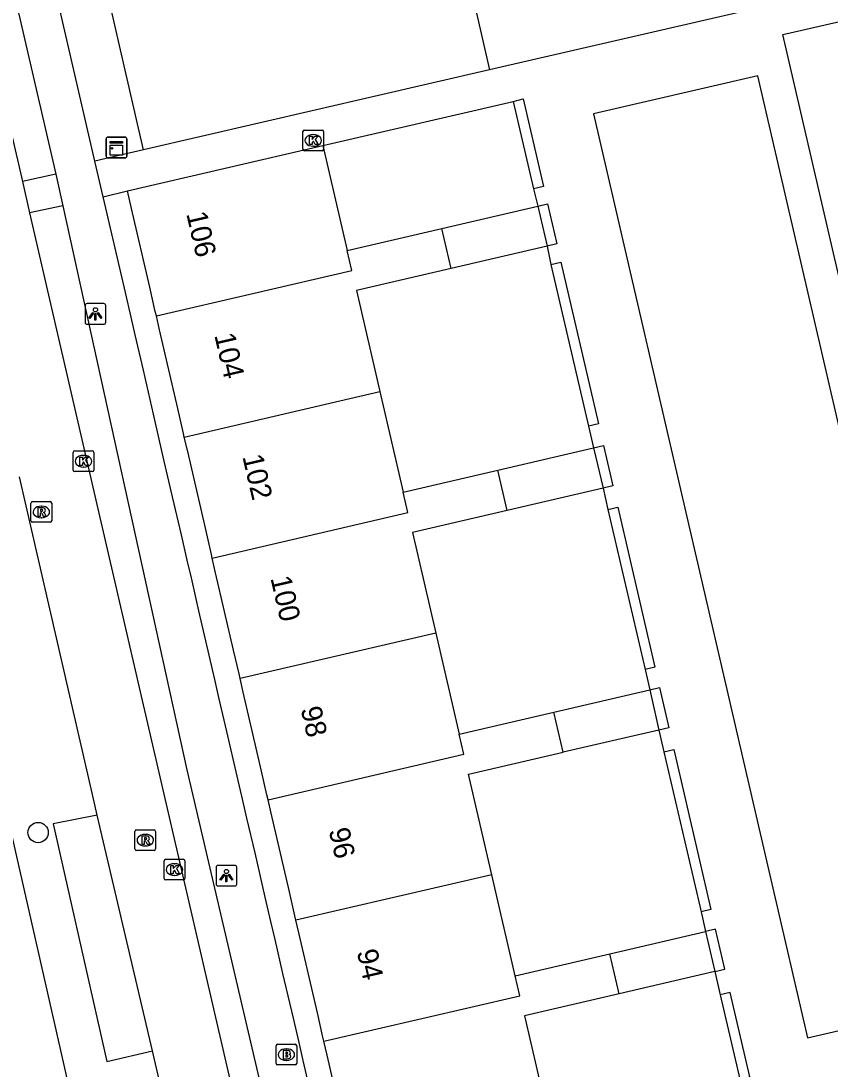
# Model space of a CAD drawing. Extents: x 156414 to 157775, y 382335 to 383765.
# Drawn here: x 156917.7 to 156956.8, y 383335.9 to 383386.6 of the extents above; entities that cross this region are included whole.
import ezdxf

# ---------------------------------------------------------------- set-up
doc = ezdxf.new("R2010")
doc.units = 0
for name, color, linetype in [('IMGEO_Boom', 7, 'Continuous'), ('IMGEO_Brandkraan', 7, 'Continuous'), ('IMGEO_Erf', 7, 'Continuous'), ('IMGEO_Kast', 7, 'Continuous'), ('IMGEO_Kolk', 7, 'Continuous'), ('IMGEO_Lichtpunt', 7, 'Continuous'), ('IMGEO_OVBaan_gesloten', 7, 'Continuous'), ('IMGEO_Pand', 7, 'Continuous'), ('IMGEO_Pand_nummerreeks', 7, 'Continuous'), ('IMGEO_Parkeervlak_open', 7, 'Continuous'), ('IMGEO_Rijbaan_lokaal_gesloten', 7, 'Continuous'), ('IMGEO_Rioolput', 7, 'Continuous'), ('IMGEO_Voetpad_open', 7, 'Continuous')]:
    doc.layers.add(name, color=color, linetype=linetype)

msp = doc.modelspace()

# ---------------------------------------------------------------- linework, layer by layer
at = {"layer": 'IMGEO_Boom'}
msp.add_circle((156918.492, 383347.309), 0.489, dxfattribs=at)
at = {"layer": 'IMGEO_Brandkraan'}
for p, q in [((156930.077, 383337.072), (156930.929, 383337.072)), ((156930.002, 383336.146), (156930.002, 383336.998)), ((156930.49, 383336.852), (156930.515, 383336.852)), ((156931.003, 383336.998), (156931.003, 383336.146)), ((156930.929, 383336.072), (156930.077, 383336.072)), ((156930.513, 383336.292), (156930.488, 383336.292))]:
    msp.add_line(p, q, dxfattribs=at)
for points in [[(156930.077, 383337.072), (156930.929, 383337.072)], [(156930.002, 383336.146), (156930.002, 383336.998)], [(156930.35, 383336.772), (156930.35, 383336.372), (156930.563, 383336.372)], [(156930.581, 383336.772), (156930.35, 383336.772)], [(156930.529, 383336.691), (156930.475, 383336.691), (156930.475, 383336.615)], [(156930.475, 383336.615), (156930.528, 383336.615)], [(156930.537, 383336.539), (156930.475, 383336.539), (156930.475, 383336.458)], [(156931.003, 383336.998), (156931.003, 383336.146)], [(156930.929, 383336.072), (156930.077, 383336.072)], [(156930.475, 383336.458), (156930.537, 383336.458)]]:
    msp.add_lwpolyline(points, dxfattribs=at)
for centre, radius, start, end in [((156930.079, 383336.996), 0.0765, 91.552, 178.448), ((156930.079, 383336.996), 0.0765, 91.552, 178.448), ((156930.927, 383336.996), 0.0765, 1.552, 88.448), ((156930.927, 383336.996), 0.0765, 1.552, 88.448), ((156930.53, 383336.653), 0.0379, 267.8285, 90.9355), ((156930.538, 383336.498), 0.0404, 269.8759, 90.5077), ((156930.585, 383336.627), 0.145, 59.4692, 91.5367), ((156930.61, 383336.674), 0.0922, 285.5137, 58.1501), ((156930.615, 383336.482), 0.105, 301.3115, 78.989), ((156930.079, 383336.148), 0.0765, 181.552, 268.448), ((156930.079, 383336.148), 0.0765, 181.552, 268.448), ((156930.569, 383336.623), 0.251, 268.6676, 293.5347), ((156930.927, 383336.148), 0.0765, 271.552, 358.448), ((156930.927, 383336.148), 0.0765, 271.552, 358.448)]:
    msp.add_arc(centre, radius, start, end, dxfattribs=at)
for centre, major_axis, ratio, start_param, end_param in [((156930.489, 383336.572), (-0.387, 0.002), 0.722429, 4.712389, 7.853982), ((156930.514, 383336.572), (-0.39, 0.002), 0.717154, 1.570796, 4.712389)]:
    msp.add_ellipse(centre, major_axis=major_axis, ratio=ratio, start_param=start_param, end_param=end_param, dxfattribs=at)
at = {"layer": 'IMGEO_Erf'}
for points in [[(156941.469, 383382.666), (156942.465, 383378.438)], [(156943.305, 383374.784), (156945.123, 383366.964)], [(156946.062, 383362.937), (156947.856, 383355.201)], [(156948.767, 383351.215), (156950.567, 383343.47)], [(156951.496, 383339.462), (156952.449, 383335.382)]]:
    msp.add_lwpolyline(points, dxfattribs=at)
at = {"layer": 'IMGEO_Kast'}
for p, q in [((156921.784, 383380.009), (156921.784, 383380.85)), ((156921.784, 383380.85), (156921.784, 383380.009)), ((156921.859, 383380.934), (156922.7, 383380.934)), ((156922.7, 383380.934), (156921.859, 383380.934)), ((156922.784, 383380.859), (156922.784, 383380.018)), ((156922.784, 383380.018), (156922.784, 383380.859)), ((156922.709, 383379.934), (156921.868, 383379.934)), ((156921.868, 383379.934), (156922.709, 383379.934))]:
    msp.add_line(p, q, dxfattribs=at)
for points in [[(156921.979, 383380.724), (156922.579, 383380.724), (156922.579, 383380.639), (156921.979, 383380.639), (156921.979, 383380.724)], [(156921.979, 383380.549), (156922.579, 383380.549), (156922.579, 383380.06), (156921.979, 383380.06), (156921.979, 383380.549)]]:
    msp.add_lwpolyline(points, dxfattribs=at)
msp.add_circle((156922.063, 383380.398), 0.0377, dxfattribs=at)
for centre, start, end in [((156921.862, 383380.856), 92.4484, 184.2845), ((156921.862, 383380.856), 92.4484, 184.2845), ((156922.706, 383380.856), 2.4484, 94.2845), ((156922.706, 383380.856), 2.4484, 94.2845), ((156921.862, 383380.012), 182.4484, 274.2845), ((156921.862, 383380.012), 182.4484, 274.2845), ((156922.706, 383380.012), 272.4484, 4.2845), ((156922.706, 383380.012), 272.4484, 4.2845)]:
    msp.add_arc(centre, 0.0779, start, end, dxfattribs=at)
at = {"layer": 'IMGEO_Kolk'}
for p, q in [((156931.303, 383380.351), (156931.303, 383381.203)), ((156931.378, 383381.277), (156932.23, 383381.277)), ((156932.304, 383381.203), (156932.304, 383380.351)), ((156931.791, 383381.057), (156931.816, 383381.057)), ((156932.23, 383380.277), (156931.378, 383380.277)), ((156931.814, 383380.497), (156931.789, 383380.497)), ((156920.188, 383364.839), (156920.188, 383365.691)), ((156920.263, 383365.765), (156921.115, 383365.765)), ((156920.676, 383365.545), (156920.701, 383365.545)), ((156921.189, 383365.691), (156921.189, 383364.839)), ((156920.699, 383364.985), (156920.674, 383364.985)), ((156921.115, 383364.765), (156920.263, 383364.765)), ((156924.59, 383345.094), (156924.59, 383345.946)), ((156924.665, 383346.02), (156925.517, 383346.02)), ((156925.078, 383345.8), (156925.103, 383345.8)), ((156925.591, 383345.946), (156925.591, 383345.094)), ((156925.101, 383345.24), (156925.076, 383345.24)), ((156925.517, 383345.02), (156924.665, 383345.02))]:
    msp.add_line(p, q, dxfattribs=at)
for points in [[(156931.303, 383380.351), (156931.303, 383381.203)], [(156931.378, 383381.277), (156932.23, 383381.277)], [(156932.304, 383381.203), (156932.304, 383380.351)], [(156931.624, 383380.977), (156931.747, 383380.977), (156931.747, 383380.826), (156931.877, 383380.977), (156932.041, 383380.977), (156931.895, 383380.826), (156932.048, 383380.577), (156931.896, 383380.577), (156931.811, 383380.741), (156931.747, 383380.674), (156931.747, 383380.577), (156931.624, 383380.577), (156931.624, 383380.977)], [(156932.23, 383380.277), (156931.378, 383380.277)], [(156920.188, 383364.839), (156920.188, 383365.691)], [(156920.263, 383365.765), (156921.115, 383365.765)], [(156920.509, 383365.465), (156920.632, 383365.465), (156920.632, 383365.314), (156920.762, 383365.465), (156920.926, 383365.465), (156920.78, 383365.314), (156920.933, 383365.065), (156920.781, 383365.065), (156920.696, 383365.229), (156920.632, 383365.162), (156920.632, 383365.065), (156920.509, 383365.065), (156920.509, 383365.465)], [(156921.189, 383365.691), (156921.189, 383364.839)], [(156921.115, 383364.765), (156920.263, 383364.765)], [(156924.59, 383345.094), (156924.59, 383345.946)], [(156924.665, 383346.02), (156925.517, 383346.02)], [(156924.911, 383345.72), (156925.034, 383345.72), (156925.034, 383345.569), (156925.164, 383345.72), (156925.328, 383345.72), (156925.182, 383345.569), (156925.335, 383345.32), (156925.183, 383345.32), (156925.098, 383345.484), (156925.034, 383345.417), (156925.034, 383345.32), (156924.911, 383345.32), (156924.911, 383345.72)], [(156925.591, 383345.946), (156925.591, 383345.094)], [(156925.517, 383345.02), (156924.665, 383345.02)]]:
    msp.add_lwpolyline(points, dxfattribs=at)
for centre, start, end in [((156931.38, 383381.201), 91.552, 178.448), ((156931.38, 383381.201), 91.552, 178.448), ((156932.228, 383381.201), 1.552, 88.448), ((156932.228, 383381.201), 1.552, 88.448), ((156931.38, 383380.353), 181.552, 268.448), ((156931.38, 383380.353), 181.552, 268.448), ((156932.228, 383380.353), 271.552, 358.448), ((156932.228, 383380.353), 271.552, 358.448), ((156920.265, 383365.689), 91.552, 178.448), ((156920.265, 383365.689), 91.552, 178.448), ((156921.113, 383365.689), 1.552, 88.448), ((156921.113, 383365.689), 1.552, 88.448), ((156920.265, 383364.841), 181.552, 268.448), ((156920.265, 383364.841), 181.552, 268.448), ((156921.113, 383364.841), 271.552, 358.448), ((156921.113, 383364.841), 271.552, 358.448), ((156924.667, 383345.944), 91.552, 178.448), ((156924.667, 383345.944), 91.552, 178.448), ((156925.515, 383345.944), 1.552, 88.448), ((156925.515, 383345.944), 1.552, 88.448), ((156924.667, 383345.096), 181.552, 268.448), ((156924.667, 383345.096), 181.552, 268.448), ((156925.515, 383345.096), 271.552, 358.448), ((156925.515, 383345.096), 271.552, 358.448)]:
    msp.add_arc(centre, 0.0765, start, end, dxfattribs=at)
for centre, major_axis, ratio, start_param, end_param in [((156931.79, 383380.777), (-0.387, 0.002), 0.722429, 4.712389, 7.853982), ((156931.815, 383380.777), (-0.39, 0.002), 0.717154, 1.570796, 4.712389), ((156920.675, 383365.265), (-0.387, 0.002), 0.722429, 4.712389, 7.853982), ((156920.7, 383365.265), (-0.39, 0.002), 0.717154, 1.570796, 4.712389), ((156925.077, 383345.52), (-0.387, 0.002), 0.722429, 4.712389, 7.853982), ((156925.102, 383345.52), (-0.39, 0.002), 0.717154, 1.570796, 4.712389)]:
    msp.add_ellipse(centre, major_axis=major_axis, ratio=ratio, start_param=start_param, end_param=end_param, dxfattribs=at)
at = {"layer": 'IMGEO_Lichtpunt'}
for p, q in [((156920.767, 383372.79), (156920.767, 383371.983)), ((156920.767, 383372.79), (156920.767, 383371.983)), ((156921.669, 383372.885), (156920.861, 383372.885)), ((156921.669, 383372.885), (156920.861, 383372.885)), ((156921.763, 383371.983), (156921.763, 383372.79)), ((156921.763, 383371.983), (156921.763, 383372.79)), ((156920.861, 383371.889), (156921.669, 383371.889)), ((156920.861, 383371.889), (156921.669, 383371.889)), ((156928.007, 383345.723), (156927.199, 383345.723)), ((156928.007, 383345.723), (156927.199, 383345.723)), ((156927.105, 383345.628), (156927.105, 383344.821)), ((156927.105, 383345.628), (156927.105, 383344.821)), ((156928.101, 383344.821), (156928.101, 383345.628)), ((156928.101, 383344.821), (156928.101, 383345.628)), ((156927.199, 383344.727), (156928.007, 383344.727)), ((156927.199, 383344.727), (156928.007, 383344.727))]:
    msp.add_line(p, q, dxfattribs=at)
for points in [[(156921.141, 383372.454), (156921.18, 383372.426), (156920.992, 383372.164), (156920.954, 383372.191), (156921.141, 383372.454)], [(156921.243, 383372.406), (156921.29, 383372.406), (156921.29, 383372.084), (156921.243, 383372.084), (156921.243, 383372.406)], [(156921.353, 383372.426), (156921.391, 383372.453), (156921.578, 383372.191), (156921.539, 383372.163), (156921.353, 383372.426)], [(156927.479, 383345.292), (156927.518, 383345.264), (156927.33, 383345.002), (156927.292, 383345.029), (156927.479, 383345.292)], [(156927.581, 383345.244), (156927.628, 383345.244), (156927.628, 383344.922), (156927.581, 383344.922), (156927.581, 383345.244)], [(156927.691, 383345.264), (156927.729, 383345.291), (156927.916, 383345.029), (156927.877, 383345.001), (156927.691, 383345.264)]]:
    msp.add_lwpolyline(points, dxfattribs=at)
for centre in [(156921.266, 383372.588), (156927.604, 383345.426)]:
    msp.add_circle(centre, 0.0994, dxfattribs=at)
for centre, start, end in [((156920.861, 383372.79), 90, 180), ((156920.861, 383372.79), 90, 180), ((156921.669, 383372.79), 0, 90), ((156921.669, 383372.79), 0, 90), ((156920.861, 383371.983), 180, 270), ((156920.861, 383371.983), 180, 270), ((156921.669, 383371.983), 270, 0), ((156921.669, 383371.983), 270, 360), ((156927.199, 383345.628), 90, 180), ((156927.199, 383345.628), 90, 180), ((156928.007, 383345.628), 0, 90), ((156928.007, 383345.628), 0, 90), ((156927.199, 383344.821), 180, 270), ((156927.199, 383344.821), 180, 270), ((156928.007, 383344.821), 270, 0), ((156928.007, 383344.821), 270, 360)]:
    msp.add_arc(centre, 0.0946, start, end, dxfattribs=at)
at = {"layer": 'IMGEO_OVBaan_gesloten'}
msp.add_lwpolyline([(156966.653, 383132.564), (156965.636, 383136.958), (156961.996, 383152.751), (156957.51, 383172.189), (156952.648, 383193.045), (156948.081, 383213.092), (156943.691, 383232.123), (156939.593, 383249.999), (156939.341, 383251.098), (156934.742, 383271.089), (156930.329, 383290.11), (156921.33, 383329.097), (156917.027, 383348.073), (156912.337, 383368.106), (156905.568, 383397.246), (156903.19, 383407.661), (156900.763, 383418.179)], dxfattribs=at)
at = {"layer": 'IMGEO_Pand'}
for points in [[(156923.595, 383380.325), (156923.307, 383381.579), (156917.016, 383408.965), (156921.597, 383410.026), (156943.108, 383415.006), (156943.354, 383413.944), (156949.655, 383415.396), (156949.408, 383416.468), (156963.908, 383419.817), (156968.525, 383420.878), (156973.547, 383399.119), (156972.543, 383398.887), (156972.938, 383397.153), (156973.941, 383397.386), (156974.852, 383393.498), (156975.137, 383392.239)], [(156938.262, 383393.197), (156940.324, 383384.194)], [(156940.324, 383384.194), (156923.595, 383380.325)], [(156922.812, 383378.344), (156932.271, 383380.535)], [(156932.271, 383380.535), (156933.443, 383375.457)], [(156924.212, 383372.288), (156924.163, 383372.5), (156923.891, 383373.678), (156923.012, 383377.481), (156922.812, 383378.344)], [(156938.021, 383376.521), (156942.662, 383377.599)], [(156942.662, 383377.599), (156943.118, 383375.662)], [(156933.443, 383375.457), (156938.021, 383376.521)], [(156938.475, 383374.583), (156938.021, 383376.521)], [(156943.118, 383375.662), (156938.475, 383374.583)], [(156924.212, 383372.288), (156933.673, 383374.483), (156933.443, 383375.457)], [(156938.475, 383374.583), (156933.897, 383373.519), (156935.029, 383368.631)], [(156925.565, 383366.436), (156925.525, 383366.608), (156925.248, 383367.807), (156924.366, 383371.622), (156924.212, 383372.288)], [(156925.565, 383366.436), (156935.029, 383368.631)], [(156935.029, 383368.631), (156936.155, 383363.772)], [(156926.918, 383360.584), (156926.878, 383360.754), (156926.6, 383361.96), (156925.728, 383365.731), (156925.565, 383366.436)], [(156940.733, 383364.836), (156945.367, 383365.912)], [(156945.367, 383365.912), (156945.823, 383363.966)], [(156936.155, 383363.772), (156940.733, 383364.836)], [(156941.185, 383362.888), (156940.733, 383364.836)], [(156945.823, 383363.966), (156941.185, 383362.888)], [(156926.918, 383360.584), (156936.384, 383362.778), (156936.155, 383363.772)], [(156941.185, 383362.888), (156936.607, 383361.824), (156937.737, 383356.946)], [(156928.266, 383354.751), (156928.212, 383354.984), (156927.946, 383356.136), (156927.082, 383359.874), (156926.918, 383360.584)], [(156937.737, 383356.946), (156928.266, 383354.751)], [(156937.737, 383356.946), (156938.866, 383352.073)], [(156929.619, 383348.899), (156929.564, 383349.137), (156929.3, 383350.28), (156928.417, 383354.097), (156928.266, 383354.751)], [(156943.444, 383353.137), (156948.081, 383354.214)], [(156948.081, 383354.214), (156948.522, 383352.267)], [(156938.866, 383352.073), (156943.444, 383353.137)], [(156943.895, 383351.192), (156943.444, 383353.137)], [(156948.522, 383352.267), (156943.895, 383351.192)], [(156929.619, 383348.899), (156939.091, 383351.094), (156938.866, 383352.073)], [(156940.445, 383345.261), (156939.317, 383350.128), (156943.895, 383351.192)], [(156930.967, 383343.068), (156930.918, 383343.278), (156930.649, 383344.442), (156929.769, 383348.249), (156929.619, 383348.899)], [(156940.445, 383345.261), (156930.967, 383343.068)], [(156941.574, 383340.387), (156940.445, 383345.261)], [(156932.32, 383337.216), (156932.273, 383337.42), (156932.003, 383338.585), (156931.123, 383342.391), (156930.967, 383343.068)], [(156946.152, 383341.451), (156950.786, 383342.528)], [(156950.786, 383342.528), (156951.233, 383340.586)], [(156941.574, 383340.387), (156946.152, 383341.451)], [(156946.601, 383339.51), (156946.152, 383341.451)], [(156951.233, 383340.586), (156946.601, 383339.51)], [(156932.32, 383337.216), (156941.799, 383339.409), (156941.574, 383340.387)], [(156946.601, 383339.51), (156942.023, 383338.446), (156942.943, 383334.475), (156943.111, 383333.751), (156943.154, 383333.566)], [(156935.268, 383331.743), (156933.67, 383331.373), (156933.351, 383332.756), (156932.476, 383336.541), (156932.32, 383337.216)]]:
    msp.add_lwpolyline(points, dxfattribs=at)
at = {"layer": 'IMGEO_Parkeervlak_open'}
for points in [[(156919.347, 383379.146), (156917.732, 383378.794)], [(156919.691, 383377.608), (156918.069, 383377.269)], [(156921.354, 383348.155), (156919.223, 383347.725), (156921.813, 383336.239), (156924.029, 383336.754)]]:
    msp.add_lwpolyline(points, dxfattribs=at)
at = {"layer": 'IMGEO_Rijbaan_lokaal_gesloten'}
for points in [[(156911.646, 383405.081), (156917.732, 383378.794)], [(156917.732, 383378.794), (156918.069, 383377.269)], [(156918.069, 383377.269), (156921.243, 383363.591), (156953.782, 383222.97), (156954.778, 383218.559)], [(156921.354, 383348.155), (156921.12, 383349.15), (156917.592, 383364.509)], [(156924.029, 383336.754), (156921.354, 383348.155)], [(156927.806, 383320.455), (156924.029, 383336.754)]]:
    msp.add_lwpolyline(points, dxfattribs=at)
at = {"layer": 'IMGEO_Rioolput'}
for p, q in [((156918.148, 383362.387), (156918.148, 383363.239)), ((156918.223, 383363.313), (156919.075, 383363.313)), ((156918.636, 383363.093), (156918.661, 383363.093)), ((156919.149, 383363.239), (156919.149, 383362.387)), ((156918.659, 383362.533), (156918.634, 383362.533)), ((156919.075, 383362.313), (156918.223, 383362.313)), ((156923.178, 383346.516), (156923.178, 383347.368)), ((156923.253, 383347.442), (156924.105, 383347.442)), ((156923.666, 383347.222), (156923.691, 383347.222)), ((156924.179, 383347.368), (156924.179, 383346.516)), ((156923.689, 383346.662), (156923.664, 383346.662)), ((156924.105, 383346.442), (156923.253, 383346.442))]:
    msp.add_line(p, q, dxfattribs=at)
for points in [[(156918.148, 383362.387), (156918.148, 383363.239)], [(156918.223, 383363.313), (156919.075, 383363.313)], [(156918.737, 383363.011), (156918.485, 383363.013), (156918.485, 383362.613)], [(156918.663, 383362.932), (156918.609, 383362.932), (156918.609, 383362.851)], [(156919.149, 383363.239), (156919.149, 383362.387)], [(156918.485, 383362.613), (156918.609, 383362.613), (156918.609, 383362.775), (156918.62, 383362.775)], [(156918.609, 383362.851), (156918.661, 383362.851)], [(156918.667, 383362.746), (156918.738, 383362.613), (156918.878, 383362.613), (156918.813, 383362.739)], [(156919.075, 383362.313), (156918.223, 383362.313)], [(156923.178, 383346.516), (156923.178, 383347.368)], [(156923.253, 383347.442), (156924.105, 383347.442)], [(156924.179, 383347.368), (156924.179, 383346.516)], [(156923.767, 383347.14), (156923.515, 383347.142), (156923.515, 383346.742)], [(156923.515, 383346.742), (156923.639, 383346.742), (156923.639, 383346.904), (156923.65, 383346.904)], [(156923.693, 383347.061), (156923.639, 383347.061), (156923.639, 383346.98)], [(156923.639, 383346.98), (156923.691, 383346.98)], [(156923.697, 383346.875), (156923.768, 383346.742), (156923.908, 383346.742), (156923.843, 383346.868)], [(156924.105, 383346.442), (156923.253, 383346.442)]]:
    msp.add_lwpolyline(points, dxfattribs=at)
for centre, radius, start, end in [((156918.225, 383363.237), 0.0765, 91.552, 178.448), ((156918.225, 383363.237), 0.0765, 91.552, 178.448), ((156918.669, 383362.836), 0.0964, 77.0061, 93.1865), ((156918.683, 383362.893), 0.0378, 276.6634, 79.6772), ((156918.736, 383362.901), 0.109, 350.3612, 89.416), ((156918.734, 383362.901), 0.112, 277.5842, 350.9817), ((156919.073, 383363.237), 0.0765, 1.552, 88.448), ((156919.073, 383363.237), 0.0765, 1.552, 88.448), ((156918.225, 383362.389), 0.0765, 181.552, 268.448), ((156918.225, 383362.389), 0.0765, 181.552, 268.448), ((156918.619, 383362.722), 0.0533, 26.0293, 88.6989), ((156918.645, 383363.04), 0.19, 274.7715, 282.9687), ((156918.718, 383362.686), 0.108, 29.5134, 73.7905), ((156919.073, 383362.389), 0.0765, 271.552, 358.448), ((156919.073, 383362.389), 0.0765, 271.552, 358.448), ((156923.255, 383347.366), 0.0765, 91.552, 178.448), ((156923.255, 383347.366), 0.0765, 91.552, 178.448), ((156924.103, 383347.366), 0.0765, 1.552, 88.448), ((156924.103, 383347.366), 0.0765, 1.552, 88.448), ((156923.649, 383346.851), 0.0533, 26.0293, 88.6989), ((156923.675, 383347.169), 0.19, 274.7715, 282.9687), ((156923.699, 383346.965), 0.0964, 77.0061, 93.1865), ((156923.713, 383347.022), 0.0378, 276.6634, 79.6772), ((156923.766, 383347.03), 0.109, 350.3612, 89.416), ((156923.764, 383347.03), 0.112, 277.5842, 350.9817), ((156923.748, 383346.815), 0.108, 29.5134, 73.7905), ((156923.255, 383346.518), 0.0765, 181.552, 268.448), ((156923.255, 383346.518), 0.0765, 181.552, 268.448), ((156924.103, 383346.518), 0.0765, 271.552, 358.448), ((156924.103, 383346.518), 0.0765, 271.552, 358.448)]:
    msp.add_arc(centre, radius, start, end, dxfattribs=at)
for centre, major_axis, ratio, start_param, end_param in [((156918.635, 383362.813), (-0.387, 0.002), 0.722429, 4.712389, 7.853982), ((156918.66, 383362.813), (-0.39, 0.002), 0.717154, 1.570796, 4.712389), ((156923.665, 383346.942), (-0.387, 0.002), 0.722429, 4.712389, 7.853982), ((156923.69, 383346.942), (-0.39, 0.002), 0.717154, 1.570796, 4.712389)]:
    msp.add_ellipse(centre, major_axis=major_axis, ratio=ratio, start_param=start_param, end_param=end_param, dxfattribs=at)
at = {"layer": 'IMGEO_Voetpad_open'}
for points in [[(156921.236, 383379.779), (156914.345, 383409.544)], [(156911.646, 383405.081), (156913.241, 383405.493), (156919.347, 383379.146)], [(156958.405, 383388.372), (156940.324, 383384.194)], [(156964.607, 383342.435), (156954.515, 383385.905), (156964.256, 383388.146)], [(156953.312, 383383.907), (156945.358, 383382.064), (156955.71, 383337.379), (156963.665, 383339.222), (156953.312, 383383.907)], [(156932.271, 383380.535), (156941.469, 383382.666)], [(156941.469, 383382.666), (156941.962, 383382.78), (156942.943, 383378.549), (156942.465, 383378.438)], [(156923.595, 383380.325), (156921.236, 383379.779)], [(156921.634, 383378.057), (156921.236, 383379.779)], [(156919.347, 383379.146), (156919.691, 383377.608)], [(156921.634, 383378.057), (156922.812, 383378.344)], [(156942.465, 383378.438), (156942.662, 383377.599)], [(156919.691, 383377.608), (156925.681, 383350.348), (156956.421, 383218.944), (156954.778, 383218.559)], [(156931.703, 383334.625), (156931.317, 383336.293), (156931.117, 383337.151), (156930.841, 383338.337), (156930.34, 383340.491), (156929.959, 383342.142), (156929.758, 383343.01), (156929.485, 383344.193), (156928.99, 383346.332), (156928.593, 383347.998), (156928.392, 383348.866), (156928.123, 383350.03), (156927.625, 383352.188), (156927.241, 383353.846), (156927.041, 383354.714), (156926.771, 383355.885), (156926.275, 383358.037), (156925.909, 383359.624), (156925.71, 383360.482), (156925.425, 383361.709), (156924.933, 383363.823), (156924.55, 383365.479), (156924.352, 383366.337), (156924.075, 383367.536), (156923.583, 383369.669), (156923.189, 383371.371), (156922.991, 383372.229), (156922.714, 383373.427), (156922.218, 383375.571), (156921.835, 383377.23), (156921.634, 383378.057)], [(156942.662, 383377.599), (156943.137, 383377.709), (156943.586, 383375.771), (156943.118, 383375.662)], [(156943.118, 383375.662), (156943.305, 383374.784)], [(156943.305, 383374.784), (156943.789, 383374.897), (156945.601, 383367.075), (156945.123, 383366.964)], [(156945.123, 383366.964), (156945.367, 383365.912)], [(156945.367, 383365.912), (156945.845, 383366.023), (156946.296, 383364.076), (156945.823, 383363.966)], [(156945.823, 383363.966), (156946.062, 383362.937)], [(156946.062, 383362.937), (156946.534, 383363.047), (156948.327, 383355.31), (156947.856, 383355.201)], [(156947.856, 383355.201), (156948.081, 383354.214)], [(156948.081, 383354.214), (156948.555, 383354.324), (156949.006, 383352.379), (156948.522, 383352.267)], [(156948.522, 383352.267), (156948.767, 383351.215)], [(156948.767, 383351.215), (156949.25, 383351.327), (156951.044, 383343.581), (156950.567, 383343.47)], [(156950.567, 383343.47), (156950.786, 383342.528)], [(156951.233, 383340.586), (156951.712, 383340.697), (156951.262, 383342.638), (156950.786, 383342.528)], [(156951.233, 383340.586), (156951.496, 383339.462)], [(156952.449, 383335.382), (156952.918, 383335.491), (156951.973, 383339.573), (156951.496, 383339.462)]]:
    msp.add_lwpolyline(points, dxfattribs=at)

# ---------------------------------------------------------------- texts
at = {"layer": 'IMGEO_Pand_nummerreeks'}
for s, p in [('106', (156925.656, 383377.231)), ('104', (156927.013, 383371.359)), ('102', (156928.371, 383365.49)), ('100', (156929.729, 383359.613)), ('98', (156931.189, 383353.293)), ('96', (156932.547, 383347.425)), ('94', (156933.904, 383341.554))]:
    msp.add_text(s, height=1, rotation=283.0166, dxfattribs=at).set_placement(p)

doc.saveas('drawing.dxf')
